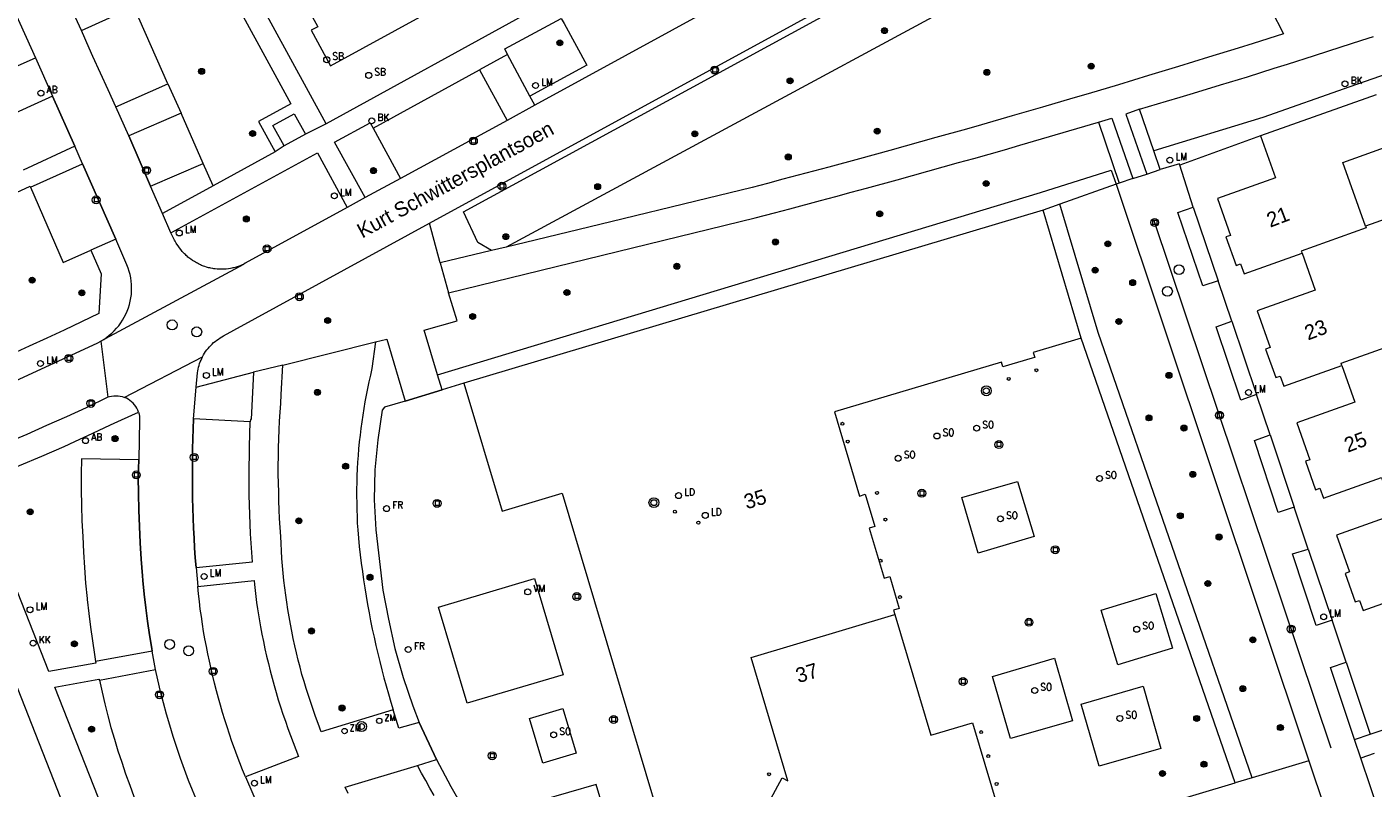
# Model space of a CAD drawing. Header units: metres. Extents: x 138165 to 154469, y 480134 to 494189.
# Tile 573 of 656: x 146293 to 146407, y 487174 to 487238. Entities that reach past the tile are written whole.
import ezdxf

# ---------------------------------------------------------------- set-up
doc = ezdxf.new("R2010")
doc.units = ezdxf.units.M
doc.header["$LTSCALE"] = 0.001
doc.header["$MEASUREMENT"] = 0
for name, color, linetype, lineweight in [('Level 5', 7, 'Continuous', 0), ('TOP-L-terrein schutting raster hek leuning', 7, 'Continuous', 0), ('TOP-L-topo objecten punt', 7, 'Continuous', 0), ('TOP-L-topo objecten vlak', 7, 'Continuous', 0), ('TOP-L-verharding molgoot', 7, 'Continuous', 0), ('TOP-T-topo huisnummering naamgeving', 7, 'Continuous', 0)]:
    doc.layers.add(name, color=color, linetype=linetype, lineweight=lineweight)
doc.styles.add('Style-INTL_ISO', font='INTL_ISO.shx')
doc.styles.add('Style-STANDARD', font='STANDARD.shx')

# ---------------------------------------------------------------- blocks, each defined once
blk = doc.blocks.new('24')
at = {"layer": 'TOP-L-topo objecten punt', "color": 7, "linetype": 'Continuous', "lineweight": 0}
for radius in [0.025, 0.0182, 0.0115, 0.005]:
    blk.add_circle((0, 0), radius, dxfattribs=at)
blk = doc.blocks.new('304')
at = {"layer": 'TOP-L-topo objecten punt', "color": 7, "linetype": 'Continuous', "lineweight": 0}
blk.add_circle((0, 0), 0.0225, dxfattribs=at)
at = {"layer": 'TOP-L-topo objecten punt', "color": 7, "linetype": 'Continuous', "lineweight": 0, "style": 'Style-STANDARD'}
blk.add_text('ZM', height=0.054, dxfattribs=at).set_placement((0.043, 0))
blk = doc.blocks.new('129')
at = {"layer": 'TOP-L-topo objecten punt', "color": 7, "linetype": 'Continuous', "lineweight": 0}
blk.add_circle((0, 0), 0.025, dxfattribs=at)
at = {"layer": 'TOP-L-topo objecten punt', "color": 7, "linetype": 'Continuous', "lineweight": 0, "style": 'Style-STANDARD'}
blk.add_text('SO', height=0.06, dxfattribs=at).set_placement((0.0483, 0))
blk = doc.blocks.new('306')
at = {"layer": 'TOP-L-topo objecten punt', "color": 7, "linetype": 'Continuous', "lineweight": 0}
blk.add_circle((0, 0), 0.025, dxfattribs=at)
at = {"layer": 'TOP-L-topo objecten punt', "color": 7, "linetype": 'Continuous', "lineweight": 0, "style": 'Style-STANDARD'}
blk.add_text('FR', height=0.06, dxfattribs=at).set_placement((0.0483, 0))
blk = doc.blocks.new('39')
at = {"layer": 'TOP-L-topo objecten punt', "color": 7, "linetype": 'Continuous', "lineweight": 0}
for p, q in [((0.0175, 0.0175), (-0.0175, 0.0175)), ((-0.0175, 0.0175), (-0.0175, -0.0175)), ((0.0175, 0.0175), (0.0175, -0.0175)), ((0.0175, -0.0175), (-0.0175, -0.0175))]:
    blk.add_line(p, q, dxfattribs=at)
blk.add_circle((0, 0), 0.0332, dxfattribs=at)
blk = doc.blocks.new('*U13')
at = {"layer": 'Level 5', "color": 7, "linetype": 'Continuous', "lineweight": 0}
blk.add_circle((0, 0), 0.0415, dxfattribs=at)
blk = doc.blocks.new('150')
at = {"layer": 'Level 5', "color": 7, "linetype": 'Continuous', "lineweight": 0}
blk.add_blockref('*U13', (0, 0), dxfattribs=at)
blk = doc.blocks.new('72')
at = {"layer": 'TOP-L-topo objecten punt', "color": 7, "linetype": 'Continuous', "lineweight": 0}
blk.add_circle((0, 0), 0.025, dxfattribs=at)
at = {"layer": 'TOP-L-topo objecten punt', "color": 7, "linetype": 'Continuous', "lineweight": 0, "style": 'Style-STANDARD'}
blk.add_text('BK', height=0.06, dxfattribs=at).set_placement((0.0483, 0))
blk = doc.blocks.new('121')
at = {"layer": 'TOP-L-topo objecten punt', "color": 7, "linetype": 'Continuous', "lineweight": 0}
blk.add_circle((0, 0), 0.025, dxfattribs=at)
at = {"layer": 'TOP-L-topo objecten punt', "color": 7, "linetype": 'Continuous', "lineweight": 0, "style": 'Style-STANDARD'}
blk.add_text('LD', height=0.06, dxfattribs=at).set_placement((0.0483, 0))
blk = doc.blocks.new('10')
at = {"layer": 'TOP-L-topo objecten punt', "linetype": 'Continuous', "lineweight": 0}
blk.add_circle((0, 0), 0.0125, dxfattribs=at)
blk = doc.blocks.new('16')
at = {"layer": 'TOP-L-topo objecten punt', "color": 7, "linetype": 'Continuous', "lineweight": 0}
blk.add_circle((0, 0), 0.025, dxfattribs=at)
at = {"layer": 'TOP-L-topo objecten punt', "color": 7, "linetype": 'Continuous', "lineweight": 0, "style": 'Style-STANDARD'}
blk.add_text('LM', height=0.06, dxfattribs=at).set_placement((0.0483, 0))
blk = doc.blocks.new('28')
at = {"layer": 'TOP-L-topo objecten punt', "color": 7, "linetype": 'Continuous', "lineweight": 0}
blk.add_circle((0, 0), 0.025, dxfattribs=at)
at = {"layer": 'TOP-L-topo objecten punt', "color": 7, "linetype": 'Continuous', "lineweight": 0, "style": 'Style-STANDARD'}
blk.add_text('VM', height=0.06, dxfattribs=at).set_placement((0.0483, 0))
blk = doc.blocks.new('119')
at = {"layer": 'TOP-L-topo objecten punt', "color": 7, "linetype": 'Continuous', "lineweight": 0}
blk.add_circle((0, 0), 0.025, dxfattribs=at)
at = {"layer": 'TOP-L-topo objecten punt', "color": 7, "linetype": 'Continuous', "lineweight": 0, "style": 'Style-STANDARD'}
blk.add_text('KK', height=0.06, dxfattribs=at).set_placement((0.0483, 0))
blk = doc.blocks.new('175')
at = {"layer": 'TOP-L-topo objecten punt', "color": 7, "linetype": 'Continuous', "lineweight": 0}
blk.add_circle((0, 0), 0.025, dxfattribs=at)
at = {"layer": 'TOP-L-topo objecten punt', "color": 7, "linetype": 'Continuous', "lineweight": 0, "style": 'Style-STANDARD'}
blk.add_text('SB', height=0.06, dxfattribs=at).set_placement((0.0483, 0))
blk = doc.blocks.new('11')
at = {"layer": 'TOP-L-topo objecten punt', "color": 7, "linetype": 'Continuous', "lineweight": 0}
blk.add_circle((0, 0), 0.025, dxfattribs=at)
at = {"layer": 'TOP-L-topo objecten punt', "color": 7, "linetype": 'Continuous', "lineweight": 0, "style": 'Style-STANDARD'}
blk.add_text('AB', height=0.06, dxfattribs=at).set_placement((0.0483, 0))
blk = doc.blocks.new('27')
at = {"layer": 'TOP-L-topo objecten punt', "color": 7, "linetype": 'Continuous', "lineweight": 0}
for radius in [0.0415, 0.025]:
    blk.add_circle((0, 0), radius, dxfattribs=at)

msp = doc.modelspace()

# ---------------------------------------------------------------- linework, layer by layer
at = {"layer": 'TOP-L-terrein schutting raster hek leuning', "flags": 128}
for points in [[(146376.06, 487168.69), (146379.4, 487169.7), (146394.95, 487174.34), (146382.02, 487211.71)], [(146330.11, 487207.92), (146328.28, 487207.37), (146325.16, 487206.43), (146323.42, 487205.92), (146323.22, 487205.65), (146322.86, 487203.16), (146322.61, 487200.64), (146322.56, 487198.12), (146322.69, 487195.6), (146323.28, 487190.54), (146323.75, 487188.1), (146324.29, 487185.63), (146324.99, 487183.2), (146325.8, 487180.82), (146326.35, 487179.43), (146327.81, 487176.31), (146329.01, 487174.05), (146330.24, 487171.87)]]:
    msp.add_lwpolyline(points, dxfattribs=at)
at = {"layer": 'TOP-L-topo objecten vlak', "flags": 128}
for points in [[(146318.51, 487229.73), (146293.09, 487276.25)], [(146381.95, 487256.37), (146336.08, 487231.29)], [(146389.68, 487255.45), (146399.02, 487237.29), (146396.48, 487236.48), (146395.22, 487236.09), (146392.71, 487235.31), (146390.19, 487234.53), (146387.67, 487233.77), (146386.4, 487233.38), (146385.14, 487233.01), (146382.6, 487232.25), (146381.32, 487231.87), (146378.76, 487231.12), (146376.2, 487230.38), (146373.64, 487229.64), (146372.36, 487229.28), (146369.79, 487228.56), (146367.22, 487227.84), (146365.93, 487227.49), (146363.36, 487226.78), (146360.79, 487226.09), (146359.5, 487225.74), (146358.21, 487225.4), (146356.92, 487225.06), (146355.64, 487224.72), (146354.35, 487224.38), (146349.61, 487223.23), (146342.45, 487221.49), (146335.28, 487219.76), (146333.67, 487219.37)], [(146327.22, 487221.37), (146388.53, 487254.85)], [(146332.43, 487219.07), (146331.27, 487219.76), (146330.06, 487222.34), (146389.61, 487254.72), (146391.41, 487251.08), (146390.81, 487250.19), (146333.67, 487219.37)], [(146314.54, 487245.55), (146314.78, 487245.11), (146313.52, 487244.43), (146315.15, 487241.45), (146315.7, 487241.74), (146316.66, 487240), (146316.11, 487239.7), (146316.31, 487239.32), (146316.86, 487239.62), (146317.82, 487237.88), (146317.27, 487237.58), (146318.89, 487234.6), (146327.05, 487239.06), (146321.68, 487248.89), (146320.43, 487248.2), (146320.19, 487248.64)], [(146290.16, 487243.64), (146292.36, 487239.06), (146294.08, 487235.28)], [(146302.34, 487239.54), (146302.29, 487239.64), (146309.36, 487242.77), (146315.55, 487231.41), (146312.83, 487229.92), (146314.23, 487227.38)], [(146297.95, 487237.57), (146302.34, 487239.54)], [(146305.22, 487233.09), (146302.34, 487239.54)], [(146425.14, 487239.98), (146404.61, 487232.83), (146397.28, 487230.25), (146388.12, 487227.44)], [(146297.95, 487237.57), (146297.29, 487239.02)], [(146335.87, 487239.23), (146318.51, 487229.73)], [(146333.77, 487235.54), (146333.55, 487236.01), (146338.29, 487238.58), (146338.53, 487238.16)], [(146300.84, 487231.16), (146300.19, 487232.57), (146299.55, 487233.98), (146298.91, 487235.39), (146298.6, 487236.09), (146297.95, 487237.57)], [(146338.53, 487238.16), (146340.43, 487234.65), (146335.65, 487232.04)], [(146386.92, 487230.94), (146389.19, 487231.62), (146390.33, 487231.96), (146391.46, 487232.3), (146393.72, 487232.99), (146395.98, 487233.68), (146397.11, 487234.03), (146398.24, 487234.39), (146399.37, 487234.74), (146401.63, 487235.46), (146403.88, 487236.18), (146404.66, 487236.43), (146405.62, 487236.75), (146406.59, 487237.07)], [(146289.69, 487233.33), (146294.08, 487235.28)], [(146294.08, 487235.28), (146295.5, 487232.05)], [(146333.77, 487235.54), (146331.42, 487234.26)], [(146335.65, 487232.04), (146333.77, 487235.54)], [(146322.47, 487229.36), (146331.42, 487234.26)], [(146331.42, 487234.26), (146333.75, 487230.01)], [(146300.84, 487231.16), (146305.22, 487233.09)], [(146305.22, 487233.09), (146306.32, 487230.61)], [(146295.5, 487232.05), (146291.14, 487230.06)], [(146295.5, 487232.05), (146297.4, 487227.85)], [(146336.08, 487231.29), (146335.65, 487232.04)], [(146406.82, 487232.16), (146397.09, 487228.72)], [(146301.92, 487228.7), (146300.84, 487231.16)], [(146306.32, 487230.61), (146301.92, 487228.7)], [(146308.18, 487226.39), (146306.32, 487230.61)], [(146314.99, 487227.86), (146314.03, 487229.57), (146315.84, 487230.57), (146316.78, 487228.86)], [(146336.08, 487231.29), (146333.75, 487230.01)], [(146386.92, 487230.94), (146385.77, 487230.54), (146387.53, 487225.5)], [(146388.12, 487227.44), (146386.92, 487230.94)], [(146318.51, 487229.73), (146316.78, 487228.86)], [(146321.8, 487223.52), (146319.23, 487228.18), (146322.21, 487229.81), (146322.47, 487229.36)], [(146322.47, 487229.36), (146324.77, 487225.14)], [(146333.75, 487230.01), (146324.77, 487225.14)], [(146328.81, 487215.53), (146354.6, 487221.83), (146356.21, 487222.25), (146357.5, 487222.59), (146360.09, 487223.28), (146361.38, 487223.62), (146362.67, 487223.97), (146363.96, 487224.32), (146366.54, 487225.02), (146369.12, 487225.74), (146371.69, 487226.46), (146372.98, 487226.82), (146374.27, 487227.18), (146375.55, 487227.55), (146376.84, 487227.92), (146383.46, 487229.86)], [(146383.46, 487229.86), (146384.58, 487230.2), (146386.36, 487225.12)], [(146383.46, 487229.86), (146385.21, 487224.74)], [(146301.92, 487228.7), (146303.76, 487224.48)], [(146316.78, 487228.86), (146314.99, 487227.86)], [(146397.09, 487228.72), (146390.29, 487226.26)], [(146397.09, 487228.72), (146398.35, 487225.17), (146393.46, 487223.44), (146394.56, 487220.35), (146394.18, 487220.22), (146395.03, 487217.83), (146395.4, 487217.96), (146395.71, 487217.11), (146400.59, 487218.84)], [(146297.4, 487227.85), (146293.04, 487225.84)], [(146298.03, 487226.37), (146297.4, 487227.85)], [(146305.47, 487220.56), (146317.79, 487227.28), (146320.28, 487222.69)], [(146314.23, 487227.38), (146309.01, 487224.52)], [(146314.99, 487227.86), (146314.23, 487227.38)], [(146388.65, 487225.89), (146388.12, 487227.44)], [(146405.92, 487221.13), (146404.02, 487226.48), (146408.29, 487228)], [(146293.67, 487224.39), (146298.03, 487226.37)], [(146298.03, 487226.37), (146300.83, 487220.03)], [(146303.76, 487224.48), (146308.18, 487226.39)], [(146309.01, 487224.52), (146308.18, 487226.39)], [(146327.88, 487208.62), (146378.59, 487223.96), (146384.53, 487225.83), (146384.94, 487224.65)], [(146387.53, 487225.5), (146388.65, 487225.89)], [(146390.29, 487226.26), (146390.27, 487226.36), (146388.65, 487225.89)], [(146391.43, 487222.73), (146390.29, 487226.26)], [(146324.77, 487225.14), (146321.8, 487223.52)], [(146385.21, 487224.74), (146384.94, 487224.65)], [(146386.36, 487225.12), (146385.21, 487224.74)], [(146386.36, 487225.12), (146387.53, 487225.5)], [(146285.75, 487207.71), (146281.34, 487218.8), (146293.62, 487224.49), (146293.67, 487224.39)], [(146293.67, 487224.39), (146296.42, 487218.08), (146298.74, 487219.11)], [(146304.75, 487222.18), (146303.76, 487224.48)], [(146309.01, 487224.52), (146304.75, 487222.18)], [(146384.94, 487224.65), (146380.22, 487222.97)], [(146384.94, 487224.65), (146401.16, 487176.19)], [(146320.28, 487222.69), (146311.72, 487218), (146311.56, 487217.91)], [(146321.8, 487223.52), (146320.28, 487222.69)], [(146378.81, 487222.46), (146330.11, 487207.92)], [(146380.22, 487222.97), (146378.81, 487222.46)], [(146382.02, 487211.71), (146382.02, 487211.71), (146378.81, 487222.46)], [(146396.39, 487174.77), (146383.43, 487212.2), (146380.22, 487222.97)], [(146393.54, 487216.54), (146392.23, 487216.1), (146390.14, 487222.26), (146391.43, 487222.73)], [(146391.43, 487222.73), (146393.54, 487216.54)], [(146410.19, 487222.64), (146405.92, 487221.13)], [(146305.47, 487220.56), (146304.75, 487222.18)], [(146308.13, 487210.15), (146308.21, 487210.3), (146308.3, 487210.45), (146308.39, 487210.59), (146308.49, 487210.72), (146308.59, 487210.85), (146308.7, 487210.98), (146308.82, 487211.1), (146308.94, 487211.22), (146309.06, 487211.34), (146309.19, 487211.44), (146309.32, 487211.54), (146309.46, 487211.64), (146309.6, 487211.73), (146309.75, 487211.82), (146309.9, 487211.9), (146310.75, 487212.37), (146327.22, 487221.37)], [(146328.12, 487218.04), (146327.22, 487221.37)], [(146311.56, 487217.91), (146311.47, 487217.88), (146311.39, 487217.84), (146311.3, 487217.8), (146311.21, 487217.77), (146311.03, 487217.71), (146310.95, 487217.68), (146310.86, 487217.66), (146310.77, 487217.63), (146310.67, 487217.61), (146310.58, 487217.59), (146310.49, 487217.57), (146310.31, 487217.54), (146310.12, 487217.52), (146309.93, 487217.51), (146309.75, 487217.5), (146309.65, 487217.5), (146309.56, 487217.5), (146309.47, 487217.51), (146309.37, 487217.51), (146309.19, 487217.53), (146309.09, 487217.54), (146309, 487217.56), (146308.82, 487217.59), (146308.73, 487217.61), (146308.64, 487217.63), (146308.45, 487217.68), (146308.31, 487217.73), (146308.22, 487217.76), (146308.13, 487217.79), (146308.04, 487217.83), (146307.95, 487217.87), (146307.78, 487217.95), (146307.7, 487218), (146307.61, 487218.04), (146307.53, 487218.09), (146307.45, 487218.14), (146307.29, 487218.25), (146307.13, 487218.36), (146307.05, 487218.41), (146306.98, 487218.47), (146306.9, 487218.53), (146306.83, 487218.6), (146306.76, 487218.66), (146306.69, 487218.73), (146306.62, 487218.79), (146306.55, 487218.86), (146306.42, 487219), (146306.36, 487219.07), (146306.3, 487219.15), (146306.18, 487219.3), (146306.07, 487219.46), (146305.96, 487219.61), (146305.91, 487219.7), (146305.82, 487219.86), (146305.77, 487219.95), (146305.47, 487220.56)], [(146405.92, 487221.13), (146405.98, 487220.97), (146400.52, 487219.03), (146400.59, 487218.84)], [(146298.74, 487219.11), (146299.6, 487217.12), (146299.41, 487213.79), (146297.96, 487213.08), (146296.5, 487212.38), (146295.03, 487211.7), (146293.56, 487211.03), (146292.08, 487210.38), (146290.59, 487209.73), (146289.1, 487209.11), (146288.49, 487208.86), (146285.75, 487207.71)], [(146300.83, 487220.03), (146298.74, 487219.11)], [(146299.57, 487211.47), (146299.82, 487211.61), (146300.05, 487211.77), (146300.28, 487211.95), (146300.5, 487212.13), (146300.7, 487212.33), (146300.9, 487212.54), (146301.08, 487212.76), (146301.25, 487212.99), (146301.41, 487213.23), (146301.55, 487213.47), (146301.68, 487213.73), (146301.79, 487213.99), (146301.89, 487214.26), (146301.98, 487214.53), (146302.05, 487214.81), (146302.1, 487215.09), (146302.14, 487215.37), (146302.16, 487215.66), (146302.16, 487215.94), (146302.15, 487216.21), (146302.13, 487216.49), (146302.09, 487216.77), (146302.03, 487217.05), (146301.95, 487217.32), (146301.87, 487217.59), (146301.76, 487217.86), (146300.83, 487220.03)], [(146332.43, 487219.07), (146328.12, 487218.04)], [(146333.67, 487219.37), (146332.43, 487219.07)], [(146311.56, 487217.91), (146299.57, 487211.47)], [(146328.12, 487218.04), (146328.81, 487215.53)], [(146400.59, 487218.84), (146401.68, 487215.75), (146396.8, 487214.02), (146397.9, 487210.93), (146397.52, 487210.79), (146398.37, 487208.4), (146398.74, 487208.53), (146399.05, 487207.68), (146403.93, 487209.41)], [(146394.69, 487213.13), (146393.54, 487216.54)], [(146327.88, 487208.62), (146326.77, 487212.39), (146329.54, 487213.16), (146328.81, 487215.53)], [(146396.75, 487206.98), (146395.43, 487206.51), (146393.37, 487212.66), (146394.69, 487213.13)], [(146394.69, 487213.13), (146396.75, 487206.98)], [(146249.44, 487193.35), (146264.53, 487197.87), (146266.11, 487198.33), (146267.67, 487198.8), (146269.24, 487199.29), (146270.8, 487199.79), (146272.35, 487200.31), (146273.9, 487200.84), (146275.44, 487201.39), (146276.98, 487201.96), (146277.83, 487202.28), (146279.93, 487203.07), (146282.02, 487203.88), (146284.11, 487204.7), (146286.19, 487205.54), (146288.27, 487206.39), (146290.34, 487207.26), (146292.4, 487208.14), (146292.7, 487208.27), (146299.32, 487211.33), (146299.57, 487211.47)], [(146299.57, 487211.47), (146300.15, 487206.74)], [(146314.89, 487209.45), (146322.67, 487211.41)], [(146322.67, 487211.41), (146322.37, 487209.15), (146322.24, 487208.6), (146322.12, 487208.04), (146322, 487207.49), (146321.89, 487206.93), (146321.78, 487206.37), (146321.68, 487205.81), (146321.6, 487205.25), (146321.51, 487204.68), (146321.44, 487204.12), (146321.37, 487203.55), (146321.31, 487202.99), (146321.25, 487202.42), (146321.21, 487201.85), (146321.17, 487201.29), (146321.14, 487200.72), (146321.11, 487200.15), (146321.1, 487199.58), (146321.08, 487199.01), (146321.08, 487198.44), (146321.09, 487197.87), (146321.1, 487197.3), (146321.12, 487196.73), (146321.14, 487196.16), (146321.18, 487195.6), (146321.24, 487194.9), (146321.31, 487194.2), (146321.39, 487193.5), (146321.47, 487192.8), (146321.57, 487192.11), (146321.66, 487191.41), (146321.77, 487190.72), (146321.88, 487190.02), (146322, 487189.33), (146322.13, 487188.64), (146322.26, 487187.95), (146322.4, 487187.26), (146322.55, 487186.58), (146322.7, 487185.89), (146322.86, 487185.21), (146323.03, 487184.53), (146323.2, 487183.84), (146323.38, 487183.17), (146323.57, 487182.49), (146323.77, 487181.82), (146323.97, 487181.14), (146324.17, 487180.47)], [(146322.67, 487211.41), (146323.61, 487211.63), (146325.16, 487206.43)], [(146382.02, 487211.71), (146377.98, 487210.5), (146378.11, 487210.09), (146377.9, 487210.03), (146375.42, 487209.29), (146375.3, 487209.7), (146361.26, 487205.51), (146363.37, 487198.44), (146363.85, 487198.59), (146364.65, 487195.9), (146364.17, 487195.76), (146365.43, 487191.54), (146365.91, 487191.69), (146366.71, 487189), (146366.23, 487188.86), (146366.35, 487188.48)], [(146394.95, 487174.34), (146382.02, 487211.71)], [(146403.93, 487209.41), (146403.86, 487209.61), (146409.32, 487211.54), (146409.26, 487211.7)], [(146301.53, 487206.73), (146308.13, 487210.15)], [(146307.59, 487207.6), (146307.71, 487208.8), (146307.73, 487208.96), (146307.76, 487209.11), (146307.8, 487209.27), (146307.84, 487209.42), (146307.88, 487209.57), (146307.94, 487209.72), (146308, 487209.87), (146308.06, 487210.01), (146308.13, 487210.15)], [(146307.59, 487207.6), (146312.42, 487208.85)], [(146312.42, 487208.85), (146312.26, 487206.02), (146312.22, 487204.89), (146312.16, 487204.89), (146312.14, 487204.69)], [(146314.89, 487209.45), (146312.42, 487208.85)], [(146324.17, 487180.47), (146318.11, 487178.63), (146317.84, 487179.34), (146317.62, 487179.92), (146317.42, 487180.51), (146317.22, 487181.09), (146317.03, 487181.68), (146316.84, 487182.27), (146316.67, 487182.87), (146316.49, 487183.46), (146316.33, 487184.06), (146316.18, 487184.66), (146316.03, 487185.26), (146315.89, 487185.86), (146315.76, 487186.47), (146315.63, 487187.08), (146315.52, 487187.68), (146315.41, 487188.29), (146315.3, 487188.91), (146315.21, 487189.52), (146315.12, 487190.13), (146315.04, 487190.74), (146314.97, 487191.36), (146314.91, 487191.97), (146314.85, 487192.59), (146314.8, 487193.21), (146314.76, 487193.83), (146314.73, 487194.45), (146314.7, 487195.06), (146314.65, 487195.81), (146314.61, 487196.55), (146314.58, 487197.3), (146314.55, 487198.04), (146314.53, 487198.78), (146314.51, 487199.53), (146314.5, 487200.28), (146314.5, 487201.02), (146314.51, 487201.77), (146314.52, 487202.51), (146314.54, 487203.26), (146314.57, 487204), (146314.61, 487204.74), (146314.65, 487205.49), (146314.7, 487206.23), (146314.75, 487206.97), (146314.89, 487209.45)], [(146403.93, 487209.41), (146405.02, 487206.32), (146400.14, 487204.59), (146401.24, 487201.5), (146400.86, 487201.37), (146401.71, 487198.97), (146402.08, 487199.11), (146402.39, 487198.26), (146407.27, 487199.99)], [(146328.28, 487207.37), (146327.88, 487208.62)], [(146330.11, 487207.92), (146328.28, 487207.37)], [(146330.11, 487207.92), (146333.32, 487197.17), (146338.38, 487198.68), (146347.01, 487169.78)], [(146300.15, 487206.74), (146298.33, 487205.87), (146296.68, 487205.11), (146295.02, 487204.36), (146293.35, 487203.63), (146291.68, 487202.92), (146290, 487202.22), (146288.32, 487201.53), (146286.63, 487200.86), (146285.44, 487200.4), (146280.78, 487198.58), (146279.08, 487197.93), (146277.39, 487197.31), (146275.68, 487196.69), (146273.97, 487196.09), (146272.25, 487195.51), (146270.38, 487194.9), (146250.17, 487188.83)], [(146301.53, 487206.73), (146301.39, 487206.78), (146301.21, 487206.81), (146301.04, 487206.84), (146300.85, 487206.85), (146300.67, 487206.84), (146300.48, 487206.82), (146300.3, 487206.79), (146300.15, 487206.74)], [(146302.74, 487205.5), (146302.68, 487205.66), (146302.6, 487205.82), (146302.51, 487205.97), (146302.41, 487206.12), (146302.29, 487206.25), (146302.16, 487206.37), (146302.02, 487206.48), (146301.88, 487206.58), (146301.72, 487206.66), (146301.56, 487206.72), (146301.53, 487206.73)], [(146307.38, 487204.92), (146307.59, 487207.6)], [(146325.16, 487206.43), (146328.28, 487207.37)], [(146397.9, 487203.58), (146396.75, 487206.98)], [(146288.99, 487199.44), (146290.87, 487200.21), (146292.74, 487201), (146294.61, 487201.8), (146296.48, 487202.62), (146297.38, 487203.03), (146298.89, 487203.72), (146300.38, 487204.42), (146301.3, 487204.86), (146302.74, 487205.5)], [(146302.74, 487205.5), (146302.79, 487205.32), (146302.82, 487205.13), (146302.84, 487204.94), (146302.84, 487204.81), (146302.77, 487201.48)], [(146325.16, 487206.43), (146323.42, 487205.92), (146323.22, 487205.65), (146322.86, 487203.16), (146322.61, 487200.64), (146322.56, 487198.12), (146322.69, 487195.6), (146323.28, 487190.54), (146323.75, 487188.1), (146324.29, 487185.63), (146324.99, 487183.2), (146325.8, 487180.82), (146326.35, 487179.43)], [(146307.38, 487204.92), (146307.35, 487204.09), (146307.32, 487203.26), (146307.29, 487202.42), (146307.28, 487201.59), (146307.27, 487200.76), (146307.27, 487199.92), (146307.27, 487199.09), (146307.29, 487198.26), (146307.31, 487197.42), (146307.33, 487196.59), (146307.37, 487195.76), (146307.41, 487194.92), (146307.46, 487194.09), (146307.51, 487193.26), (146307.58, 487192.43)], [(146312.14, 487204.69), (146307.38, 487204.92)], [(146307.58, 487192.43), (146312.32, 487192.92), (146312.17, 487195.26), (146312.13, 487196.08), (146312.1, 487196.89), (146312.08, 487197.71), (146312.06, 487198.53), (146312.05, 487199.34), (146312.05, 487200.16), (146312.05, 487200.98), (146312.07, 487201.8), (146312.08, 487202.61), (146312.14, 487204.69)], [(146399.92, 487197.51), (146398.58, 487197.07), (146396.57, 487203.1), (146397.9, 487203.58)], [(146397.9, 487203.58), (146399.92, 487197.51)], [(146302.77, 487201.48), (146297.94, 487201.58), (146297.93, 487200.27), (146297.93, 487198.97), (146297.96, 487197.66), (146297.99, 487196.35), (146298.05, 487195.05), (146298.12, 487193.74), (146298.2, 487192.44), (146298.3, 487191.13), (146298.42, 487189.83), (146298.43, 487189.74), (146298.56, 487188.59), (146298.7, 487187.43), (146298.87, 487186.29), (146299.05, 487185.14), (146299.14, 487184.55)], [(146302.77, 487201.48), (146302.71, 487200.03), (146302.73, 487198.65), (146302.77, 487197.27), (146302.82, 487195.89), (146302.89, 487194.51), (146302.98, 487193.13), (146303.08, 487191.75), (146303.11, 487191.35), (146303.23, 487190.21), (146303.36, 487189.06), (146303.51, 487187.92), (146303.67, 487186.78), (146303.85, 487185.64), (146303.9, 487185.4)], [(146407.27, 487199.99), (146408.36, 487196.9), (146403.48, 487195.16), (146404.58, 487192.08), (146404.2, 487191.94), (146405.05, 487189.55), (146405.42, 487189.68), (146405.73, 487188.83), (146410.61, 487190.56)], [(146299.14, 487184.55), (146299.16, 487184.4), (146295.21, 487183.71), (146288.99, 487199.44)], [(146373.36, 487193.64), (146371.96, 487198.31), (146376.64, 487199.67), (146378.05, 487195.06), (146373.36, 487193.64)], [(146401.09, 487193.99), (146399.92, 487197.51)], [(146403.1, 487188.01), (146401.78, 487187.57), (146399.79, 487193.58), (146401.09, 487193.99)], [(146401.09, 487193.99), (146403.1, 487188.01)], [(146288.61, 487192.28), (146298.29, 487167.75)], [(146307.58, 487192.43), (146307.72, 487190.85)], [(146307.72, 487190.85), (146312.46, 487191.34), (146312.49, 487191.02), (146312.54, 487190.51), (146312.61, 487190), (146312.67, 487189.49), (146312.75, 487188.98), (146312.82, 487188.47), (146312.91, 487187.96), (146312.99, 487187.46), (146313.11, 487186.84), (146313.24, 487186.22), (146313.37, 487185.6), (146313.51, 487184.98), (146313.66, 487184.37), (146313.81, 487183.75), (146313.97, 487183.14), (146314.14, 487182.53), (146314.31, 487181.93), (146314.5, 487181.32), (146314.69, 487180.72), (146314.88, 487180.12), (146315.09, 487179.52), (146315.3, 487178.92), (146315.52, 487178.33), (146315.74, 487177.74), (146315.97, 487177.15), (146316.21, 487176.57), (146311.74, 487174.86)], [(146311.74, 487174.86), (146311.5, 487175.45), (146311.27, 487176.04), (146311.04, 487176.63), (146310.82, 487177.23), (146310.6, 487177.83), (146310.4, 487178.43), (146310.2, 487179.04), (146310, 487179.64), (146309.81, 487180.25), (146309.63, 487180.86), (146309.46, 487181.47), (146309.3, 487182.09), (146309.14, 487182.71), (146308.98, 487183.32), (146308.84, 487183.94), (146308.7, 487184.56), (146308.57, 487185.19), (146308.45, 487185.81), (146308.33, 487186.44), (146308.22, 487187.07), (146308.12, 487187.69), (146308.03, 487188.32), (146307.94, 487188.95), (146307.86, 487189.59), (146307.79, 487190.22), (146307.72, 487190.85)], [(146336.04, 487191.53), (146338.45, 487183.43), (146330.37, 487181.03), (146327.97, 487189.12), (146336.04, 487191.53)], [(146385.1, 487184.25), (146383.68, 487188.85), (146388.28, 487190.25), (146389.68, 487185.65), (146385.1, 487184.25)], [(146347.01, 487169.78), (146355.56, 487172.34), (146356.87, 487174.77), (146357.34, 487174.51), (146354.25, 487184.87), (146366.35, 487188.48)], [(146366.35, 487188.48), (146369.37, 487178.34), (146372.87, 487179.38), (146376.06, 487168.69)], [(146404.29, 487184.48), (146403.1, 487188.01)], [(146303.9, 487185.4), (146299.14, 487184.55)], [(146304.18, 487183.86), (146303.9, 487185.4)], [(146376.07, 487178.06), (146374.54, 487183.28), (146379.76, 487184.82), (146381.28, 487179.56), (146376.07, 487178.06)], [(146405, 487178), (146402.97, 487184.03), (146404.29, 487184.48)], [(146404.29, 487184.48), (146406.32, 487178.44)], [(146304.14, 487168.88), (146304.19, 487168.75), (146301.53, 487167.61), (146295.7, 487182.39), (146299.41, 487183.06), (146299.46, 487182.97)], [(146299.46, 487182.97), (146304.18, 487183.86)], [(146299.46, 487182.97), (146299.68, 487181.97), (146299.92, 487180.98), (146300.17, 487179.99), (146300.43, 487179.01), (146300.72, 487178.03), (146301.01, 487177.05), (146301.33, 487176.08), (146301.65, 487175.11), (146302, 487174.15), (146302.36, 487173.2), (146302.5, 487172.82), (146302.91, 487171.78), (146303.33, 487170.75), (146303.77, 487169.73), (146304.14, 487168.88)], [(146308.54, 487170.75), (146308.11, 487171.74), (146307.69, 487172.73), (146307.28, 487173.73), (146306.96, 487174.54), (146306.62, 487175.46), (146306.28, 487176.38), (146305.96, 487177.31), (146305.66, 487178.25), (146305.37, 487179.19), (146305.1, 487180.13), (146304.84, 487181.08), (146304.6, 487182.03), (146304.37, 487182.99), (146304.18, 487183.86)], [(146387.21, 487182.47), (146388.72, 487177.22), (146383.53, 487175.74), (146382, 487180.95), (146387.21, 487182.47)], [(146338.43, 487180.6), (146339.55, 487176.83), (146336.73, 487175.99), (146335.61, 487179.76), (146338.43, 487180.6)], [(146326.35, 487179.43), (146324.63, 487178.93), (146324.17, 487180.47)], [(146327.81, 487176.31), (146326.35, 487179.43)], [(146405, 487178), (146406.32, 487178.44)], [(146406.32, 487178.44), (146409.08, 487179.36)], [(146405.53, 487176.41), (146405, 487178)], [(146326.21, 487175.8), (146327.81, 487176.31)], [(146327.81, 487176.31), (146329.01, 487174.05), (146330.24, 487171.87), (146331.64, 487169.78), (146333.13, 487167.74), (146334.67, 487165.73), (146336.27, 487163.81), (146337.95, 487161.94), (146339.67, 487160.1), (146341.35, 487158.43), (146341.67, 487158.33), (146343.24, 487158.78)], [(146401.16, 487176.19), (146396.39, 487174.77)], [(146401.16, 487176.19), (146402.49, 487172.19)], [(146406.64, 487176.81), (146405.53, 487176.41)], [(146407.14, 487171.59), (146405.53, 487176.41)], [(146320.36, 487173.45), (146320.11, 487173.98), (146326.21, 487175.8)], [(146327.61, 487173.29), (146327.25, 487173.91), (146326.9, 487174.54), (146326.55, 487175.17), (146326.21, 487175.8)], [(146311.74, 487174.86), (146312.9, 487172.19), (146314.2, 487169.39)], [(146336.58, 487172.87), (146337.97, 487168.22), (146342.6, 487169.61), (146341.22, 487174.22), (146336.58, 487172.87)], [(146379.4, 487169.7), (146394.95, 487174.34)], [(146396.39, 487174.77), (146394.95, 487174.34)]]:
    msp.add_lwpolyline(points, dxfattribs=at)
at = {"layer": 'TOP-L-verharding molgoot', "flags": 128}
for points in [[(146381.95, 487256.37), (146336.08, 487231.29)], [(146290.16, 487243.64), (146292.36, 487239.06), (146294.08, 487235.28)], [(146300.84, 487231.16), (146300.19, 487232.57), (146299.55, 487233.98), (146298.91, 487235.39), (146298.6, 487236.09), (146297.95, 487237.57)], [(146297.4, 487227.85), (146295.5, 487232.05)], [(146333.75, 487230.01), (146324.77, 487225.14)], [(146303.76, 487224.48), (146301.92, 487228.7)], [(146300.83, 487220.03), (146298.03, 487226.37)], [(146403.03, 487177.26), (146388.15, 487221.58)], [(146307.58, 487192.43), (146307.51, 487193.26), (146307.46, 487194.09), (146307.41, 487194.92), (146307.37, 487195.76), (146307.33, 487196.59), (146307.31, 487197.42), (146307.29, 487198.26), (146307.27, 487199.09), (146307.27, 487199.92), (146307.27, 487200.76), (146307.28, 487201.59), (146307.29, 487202.42), (146307.32, 487203.26), (146307.35, 487204.09), (146307.38, 487204.92)], [(146303.9, 487185.4), (146303.85, 487185.64), (146303.67, 487186.78), (146303.51, 487187.92), (146303.36, 487189.06), (146303.23, 487190.21), (146303.11, 487191.35), (146303.08, 487191.75), (146302.98, 487193.13), (146302.89, 487194.51), (146302.82, 487195.89), (146302.77, 487197.27), (146302.73, 487198.65), (146302.71, 487200.03), (146302.77, 487201.48)], [(146311.74, 487174.86), (146311.5, 487175.45), (146311.27, 487176.04), (146311.04, 487176.63), (146310.82, 487177.23), (146310.6, 487177.83), (146310.4, 487178.43), (146310.2, 487179.04), (146310, 487179.64), (146309.81, 487180.25), (146309.63, 487180.86), (146309.46, 487181.47), (146309.3, 487182.09), (146309.14, 487182.71), (146308.98, 487183.32), (146308.84, 487183.94), (146308.7, 487184.56), (146308.57, 487185.19), (146308.45, 487185.81), (146308.33, 487186.44), (146308.22, 487187.07), (146308.12, 487187.69), (146308.03, 487188.32), (146307.94, 487188.95), (146307.86, 487189.59), (146307.79, 487190.22), (146307.72, 487190.85)], [(146308.54, 487170.75), (146308.11, 487171.74), (146307.69, 487172.73), (146307.28, 487173.73), (146306.96, 487174.54), (146306.62, 487175.46), (146306.28, 487176.38), (146305.96, 487177.31), (146305.66, 487178.25), (146305.37, 487179.19), (146305.1, 487180.13), (146304.84, 487181.08), (146304.6, 487182.03), (146304.37, 487182.99), (146304.18, 487183.86)]]:
    msp.add_lwpolyline(points, dxfattribs=at)

# ---------------------------------------------------------------- block references
at = {"layer": 'TOP-L-topo objecten punt', "xscale": 10, "yscale": 10, "zscale": 10}
for name, p in [('24', (146365.47, 487237.55)), ('24', (146338.17, 487236.53)), ('175', (146318.57, 487235.11)), ('24', (146308.05, 487234.13)), ('175', (146322.1, 487233.79)), ('39', (146351.19, 487234.24)), ('24', (146374.08, 487234.05)), ('24', (146382.85, 487234.57)), ('11', (146294.54, 487232.3)), ('16', (146336.13, 487232.94)), ('24', (146357.53, 487233.33)), ('72', (146404.19, 487233.08)), ('72', (146322.36, 487229.97)), ('24', (146364.86, 487229.1)), ('24', (146312.34, 487228.91)), ('39', (146330.9, 487228.28)), ('24', (146349.52, 487228.88)), ('24', (146357.38, 487226.94)), ('16', (146389.47, 487226.67)), ('39', (146303.42, 487225.81)), ('24', (146322.5, 487225.79)), ('39', (146333.3, 487224.48)), ('24', (146341.35, 487224.44)), ('24', (146374.02, 487224.71)), ('39', (146299.18, 487223.33)), ('16', (146319.21, 487223.67)), ('24', (146365.07, 487222.16)), ('24', (146311.81, 487221.73)), ('39', (146388.19, 487221.43)), ('16', (146306.17, 487220.55)), ('24', (146333.63, 487220.24)), ('39', (146313.55, 487219.22)), ('24', (146356.3, 487219.79)), ('24', (146384.25, 487219.64)), ('24', (146348.01, 487217.75)), ('150', (146390.24, 487217.47)), ('24', (146293.8, 487216.59)), ('24', (146383.18, 487217.43)), ('24', (146297.98, 487215.52)), ('24', (146338.77, 487215.55)), ('24', (146386.34, 487216.38)), ('150', (146389.26, 487215.65)), ('39', (146316.27, 487215.19)), ('24', (146318.65, 487213.2)), ('24', (146330.84, 487213.53)), ('24', (146385.18, 487213.11)), ('150', (146305.57, 487212.83)), ('150', (146307.64, 487212.24)), ('16', (146294.5, 487209.58)), ('39', (146296.88, 487210.01)), ('16', (146308.45, 487208.58)), ('10', (146378.25, 487209.02)), ('24', (146389.39, 487208.59)), ('27', (146374.03, 487207.29)), ('10', (146375.92, 487208.29)), ('16', (146396.08, 487207.15)), ('39', (146298.74, 487206.23)), ('24', (146317.79, 487207.16)), ('39', (146393.63, 487205.23)), ('10', (146361.93, 487204.52)), ('129', (146373.22, 487204.15)), ('24', (146387.71, 487205.01)), ('24', (146390.65, 487204.16)), ('11', (146298.29, 487203.1)), ('24', (146300.77, 487203.27)), ('129', (146369.88, 487203.49)), ('10', (146362.38, 487203.02)), ('129', (146366.62, 487201.62)), ('39', (146375.09, 487202.77)), ('39', (146307.43, 487201.69)), ('24', (146320.16, 487200.95)), ('39', (146302.56, 487200.22)), ('129', (146383.55, 487199.92)), ('24', (146391.39, 487200.27)), ('121', (146348.15, 487198.48)), ('10', (146364.84, 487198.71)), ('39', (146368.61, 487198.68)), ('306', (146323.6, 487197.39)), ('39', (146327.85, 487197.83)), ('27', (146346.08, 487197.89)), ('24', (146293.64, 487197.12)), ('24', (146316.23, 487196.36)), ('10', (146347.85, 487197.13)), ('121', (146350.4, 487196.82)), ('10', (146365.55, 487196.47)), ('129', (146375.22, 487196.53)), ('24', (146390.34, 487196.79)), ('10', (146349.82, 487196.21)), ('24', (146393.6, 487195)), ('39', (146379.83, 487193.93)), ('10', (146365.14, 487193.01)), ('16', (146308.26, 487191.69)), ('24', (146322.21, 487191.62)), ('28', (146335.47, 487190.39)), ('24', (146392.66, 487191.1)), ('39', (146339.6, 487190)), ('10', (146366.77, 487189.95)), ('16', (146293.62, 487188.89)), ('16', (146402.4, 487188.3)), ('24', (146317.29, 487187.11)), ('39', (146377.62, 487187.84)), ('129', (146386.68, 487187.25)), ('39', (146399.66, 487187.27)), ('119', (146293.88, 487186.08)), ('24', (146297.35, 487186.03)), ('150', (146305.36, 487185.98)), ('24', (146396.45, 487186.36)), ('150', (146306.96, 487185.44)), ('306', (146325.42, 487185.55)), ('39', (146309.03, 487183.71)), ('39', (146372.08, 487182.86)), ('39', (146304.5, 487181.75)), ('129', (146378.1, 487182.11)), ('24', (146395.6, 487182.26)), ('24', (146319.86, 487180.63)), ('27', (146321.5, 487179.08)), ('304', (146322.99, 487179.56)), ('39', (146342.69, 487179.67)), ('129', (146385.26, 487179.76)), ('24', (146391.72, 487179.76)), ('24', (146298.8, 487178.86)), ('304', (146320.07, 487178.7)), ('129', (146337.65, 487178.38)), ('10', (146373.6, 487178.61)), ('24', (146398.76, 487178.99)), ('39', (146332.48, 487176.62)), ('10', (146374.19, 487176.59)), ('24', (146392.33, 487175.91)), ('16', (146312.49, 487174.32)), ('10', (146355.77, 487175.07)), ('24', (146388.84, 487175.13)), ('10', (146374.89, 487174.25))]:
    msp.add_blockref(name, p, dxfattribs=at)

# ---------------------------------------------------------------- texts
at = {"layer": 'TOP-T-topo huisnummering naamgeving', "style": 'Style-INTL_ISO'}
for s, rotation, p in [('Kurt Schwittersplantsoen', 28.6, (146321.56, 487220.07)), ('21', 20.7, (146397.9, 487220.99)), ('23', 20.7, (146401.08, 487211.51)), ('25', 20.7, (146404.42, 487202.08)), ('35', 16.9, (146353.88, 487197.32)), ('37', 16.9, (146358.23, 487182.72))]:
    msp.add_text(s, height=1.25, rotation=rotation, dxfattribs=at).set_placement(p)

doc.saveas('drawing.dxf')
